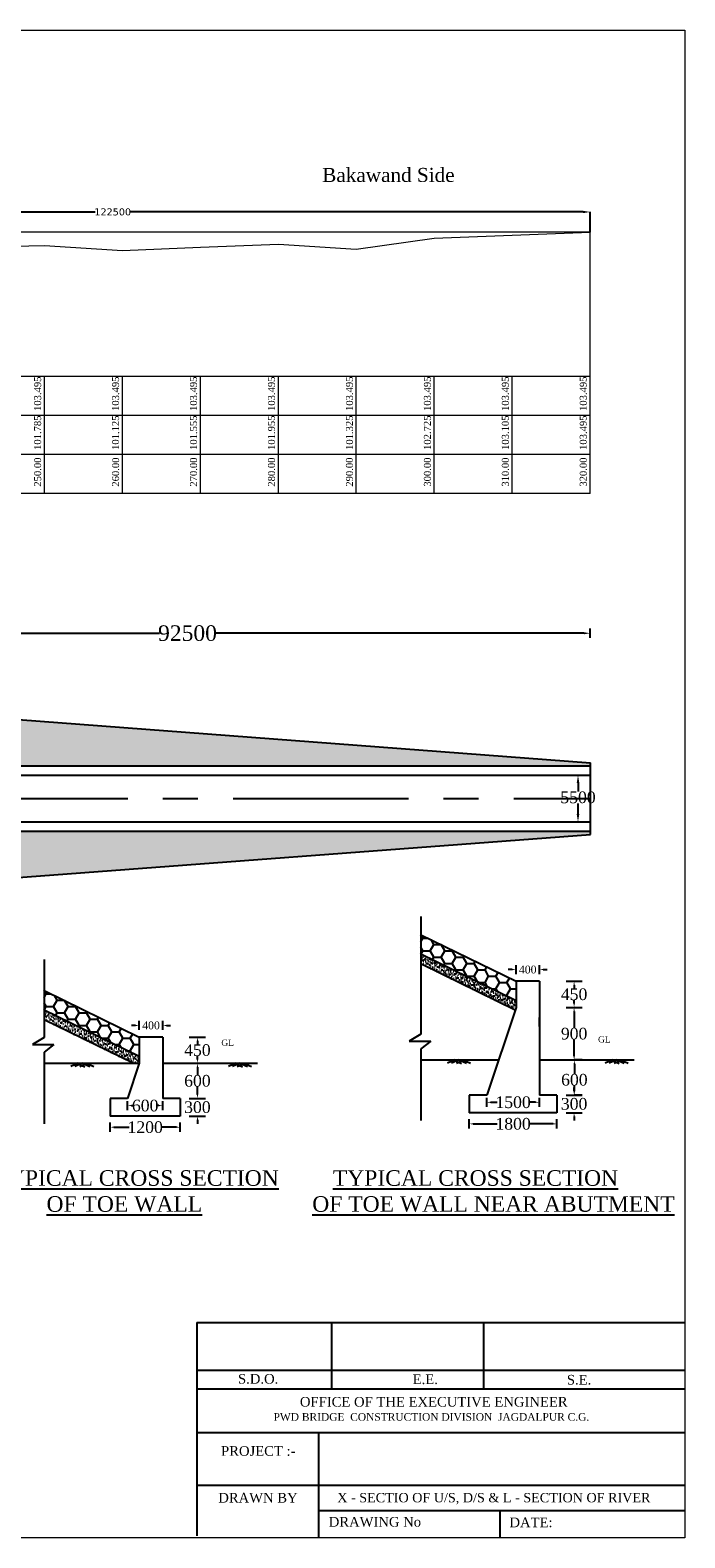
# Model space of a CAD drawing. Header units: millimetres. Extents: x -20950785 to 389010297, y -11535949 to 14056629.
# Tile 618 of 654: x 11938692 to 12022678, y 843732 to 1037168. Entities that reach past the tile are written whole.
import ezdxf

# ---------------------------------------------------------------- set-up
doc = ezdxf.new("R2010")
doc.units = ezdxf.units.MM
doc.header["$LTSCALE"] = 60
doc.header["$MEASUREMENT"] = 0
doc.linetypes.add('CENTERX2', pattern=[4, 2.5, -0.5, 0.5, -0.5])
doc.styles.add('style1', font='txt.shx', dxfattribs={"height": 1})
doc.dimstyles.get("Standard").update_dxf_attribs({"dimtxt": 400, "dimasz": 215, "dimexe": 0.18, "dimexo": 0.0625, "dimgap": 0.09, "dimtad": 0, "dimtih": 1, "dimtoh": 1, "dimdec": 0, "dimzin": 4, "dimdsep": 46, "dimtxsty": 'Standard', "dimblk": 'OPEN90', "dimcen": 0, "dimadec": 0, "dimazin": 1, "dimtfac": 1, "dimtdec": 0, "dimtix": 1, "dimtofl": 0, "dimtmove": 0, "dimatfit": 3, "dimldrblk": 'OPEN30', "dimfxl": 1, "dimtolj": 1, "dimtzin": 0, "dimarcsym": 0})

# ---------------------------------------------------------------- blocks, each defined once
blk = doc.blocks.new('*D4285')
at = {"color": 0, "linetype": 'Continuous', "lineweight": -2, "transparency": 16777216}
for p, q in [((11907221, 959739), (11907221, 959794)), ((11908021, 959794), (11955297, 959794)), ((12009733, 959794), (11962458, 959794)), ((12010533, 959794), (12010533, 959794))]:
    blk.add_line(p, q, dxfattribs=at)
at = {"color": 0, "linetype": 'Continuous', "lineweight": 9, "transparency": 16777216}
for points in [[(11908021, 959927), (11908021, 959660), (11907221, 959794)], [(12009733, 959927), (12009733, 959660), (12010533, 959794)]]:
    blk.add_solid(points, dxfattribs=at)
at = {"layer": 'Defpoints', "color": 0, "linetype": 'Continuous', "lineweight": 9, "transparency": 16777216}
for p in [(11907221, 959794), (11907221, 959739), (12010533, 959794)]:
    blk.add_point(p, dxfattribs=at)
at = {"color": 0, "linetype": 'Continuous', "transparency": 16777216, "insert": (11958877, 959794), "char_height": 500, "attachment_point": 5}
blk.add_mtext('\\A1;{\\fTimes New Roman|b0|i0|c0|p18;\\H4x;92500}', dxfattribs=at)
blk = doc.blocks.new('*D4292')
at = {"color": 0, "linetype": 'Continuous', "lineweight": -2, "transparency": 16777216}
for p, q in [((11952197, 909474), (11951697, 909474)), ((11952697, 909475), (11952697, 909475)), ((11955697, 909475), (11955697, 909475)), ((11956197, 909474), (11956697, 909474))]:
    blk.add_line(p, q, dxfattribs=at)
at = {"color": 0, "linetype": 'Continuous', "lineweight": 9, "transparency": 16777216}
for points in [[(11952197, 909558), (11952197, 909391), (11952697, 909474)], [(11956197, 909558), (11956197, 909391), (11955697, 909474)]]:
    blk.add_solid(points, dxfattribs=at)
at = {"layer": 'Defpoints', "color": 0, "linetype": 'Continuous', "lineweight": 9, "transparency": 16777216}
for p in [(11952697, 909474), (11955697, 909474), (11955697, 909474)]:
    blk.add_point(p, dxfattribs=at)
at = {"color": 0, "linetype": 'Continuous', "transparency": 16777216, "insert": (11954197, 909474), "char_height": 300, "attachment_point": 5}
blk.add_mtext('\\A1;{\\fTimes New Roman|b0|i0|c0|p18;\\H3.33333x;400}', dxfattribs=at)
blk = doc.blocks.new('*D4293')
at = {"color": 0, "linetype": 'Continuous', "lineweight": -2, "transparency": 16777216}
for p, q in [((11948947, 896416), (11948947, 896417)), ((11949447, 896416), (11951401, 896416)), ((11957447, 896416), (11955493, 896416)), ((11957947, 896416), (11957947, 896417))]:
    blk.add_line(p, q, dxfattribs=at)
at = {"color": 0, "linetype": 'Continuous', "lineweight": 9, "transparency": 16777216}
for points in [[(11949447, 896500), (11949447, 896333), (11948947, 896416)], [(11957447, 896500), (11957447, 896333), (11957947, 896416)]]:
    blk.add_solid(points, dxfattribs=at)
at = {"layer": 'Defpoints', "color": 0, "linetype": 'Continuous', "lineweight": 9, "transparency": 16777216}
for p in [(11948947, 896416), (11957947, 896416), (11957947, 896416)]:
    blk.add_point(p, dxfattribs=at)
at = {"color": 0, "linetype": 'Continuous', "transparency": 16777216, "insert": (11953447, 896416), "char_height": 300, "attachment_point": 5}
blk.add_mtext('\\A1;{\\fTimes New Roman|b0|i0|c0|p18;\\H5x;1200}', dxfattribs=at)
blk = doc.blocks.new('*D4294')
at = {"color": 0, "linetype": 'Continuous', "lineweight": -2, "transparency": 16777216}
for p, q in [((11951197, 899186), (11951197, 899186)), ((11951697, 899186), (11951873, 899186)), ((11955197, 899186), (11955021, 899186)), ((11955697, 899186), (11955697, 899186))]:
    blk.add_line(p, q, dxfattribs=at)
at = {"color": 0, "linetype": 'Continuous', "lineweight": 9, "transparency": 16777216}
for points in [[(11951697, 899269), (11951697, 899103), (11951197, 899186)], [(11955197, 899269), (11955197, 899103), (11955697, 899186)]]:
    blk.add_solid(points, dxfattribs=at)
at = {"layer": 'Defpoints', "color": 0, "linetype": 'Continuous', "lineweight": 9, "transparency": 16777216}
for p in [(11951197, 899186), (11955697, 899186), (11955697, 899186)]:
    blk.add_point(p, dxfattribs=at)
at = {"color": 0, "linetype": 'Continuous', "transparency": 16777216, "insert": (11953447, 899186), "char_height": 300, "attachment_point": 5}
blk.add_mtext('\\A1;{\\fTimes New Roman|b0|i0|c0|p18;\\H5x;600}', dxfattribs=at)
blk = doc.blocks.new('*D4295')
at = {"color": 0, "linetype": 'Continuous', "lineweight": -2, "transparency": 16777216}
for p, q in [((11960149, 907979), (11960149, 907979)), ((11960149, 907479), (11960149, 907061)), ((11960149, 905117), (11960149, 905535)), ((11960149, 904617), (11960149, 904617))]:
    blk.add_line(p, q, dxfattribs=at)
at = {"color": 0, "linetype": 'Continuous', "lineweight": 9, "transparency": 16777216}
for points in [[(11960066, 907479), (11960233, 907479), (11960149, 907979)], [(11960066, 905117), (11960233, 905117), (11960149, 904617)]]:
    blk.add_solid(points, dxfattribs=at)
at = {"layer": 'Defpoints', "color": 0, "linetype": 'Continuous', "lineweight": 9, "transparency": 16777216}
for p in [(11960149, 907979), (11960149, 907979), (11960149, 904617)]:
    blk.add_point(p, dxfattribs=at)
at = {"color": 0, "linetype": 'Continuous', "transparency": 16777216, "insert": (11960149, 906298), "char_height": 300, "attachment_point": 5}
blk.add_mtext('\\A1;{\\fTimes New Roman|b0|i0|c0|p18;\\H5x;450}', dxfattribs=at)
blk = doc.blocks.new('*D4296')
at = {"color": 0, "linetype": 'Continuous', "lineweight": -2, "transparency": 16777216}
for p, q in [((11960149, 904617), (11960149, 904617)), ((11960149, 904117), (11960149, 903124)), ((11960149, 900604), (11960149, 901597)), ((11960149, 900104), (11960149, 900104))]:
    blk.add_line(p, q, dxfattribs=at)
at = {"color": 0, "linetype": 'Continuous', "lineweight": 9, "transparency": 16777216}
for points in [[(11960066, 904117), (11960232, 904117), (11960149, 904617)], [(11960066, 900604), (11960232, 900604), (11960149, 900104)]]:
    blk.add_solid(points, dxfattribs=at)
at = {"layer": 'Defpoints', "color": 0, "linetype": 'Continuous', "lineweight": 9, "transparency": 16777216}
for p in [(11960149, 904617), (11960149, 904617), (11960149, 900104)]:
    blk.add_point(p, dxfattribs=at)
at = {"color": 0, "linetype": 'Continuous', "transparency": 16777216, "insert": (11960149, 902360), "char_height": 300, "attachment_point": 5}
blk.add_mtext('\\A1;{\\fTimes New Roman|b0|i0|c0|p18;\\H5x;600}', dxfattribs=at)
blk = doc.blocks.new('*D4297')
at = {"color": 0, "linetype": 'Continuous', "lineweight": -2, "transparency": 16777216}
for p, q in [((11960149, 900604), (11960149, 901104)), ((11960149, 900104), (11960149, 900104)), ((11960149, 897854), (11960149, 897854)), ((11960149, 897354), (11960149, 896854))]:
    blk.add_line(p, q, dxfattribs=at)
at = {"color": 0, "linetype": 'Continuous', "lineweight": 9, "transparency": 16777216}
for points in [[(11960066, 900604), (11960233, 900604), (11960149, 900104)], [(11960066, 897354), (11960233, 897354), (11960149, 897854)]]:
    blk.add_solid(points, dxfattribs=at)
at = {"layer": 'Defpoints', "color": 0, "linetype": 'Continuous', "lineweight": 9, "transparency": 16777216}
for p in [(11960149, 900104), (11960149, 900104), (11960149, 897854)]:
    blk.add_point(p, dxfattribs=at)
at = {"color": 0, "linetype": 'Continuous', "transparency": 16777216, "insert": (11960149, 898979), "char_height": 300, "attachment_point": 5}
blk.add_mtext('\\A1;{\\fTimes New Roman|b0|i0|c0|p18;\\H5x;300}', dxfattribs=at)
blk = doc.blocks.new('*D4298')
at = {"color": 0, "linetype": 'Continuous', "lineweight": -2, "transparency": 16777216}
for p, q in [((12000520, 916639), (12000020, 916639)), ((12001020, 916640), (12001020, 916640)), ((12004020, 916640), (12004020, 916640)), ((12004520, 916639), (12005020, 916639))]:
    blk.add_line(p, q, dxfattribs=at)
at = {"color": 0, "linetype": 'Continuous', "lineweight": 9, "transparency": 16777216}
for points in [[(12000520, 916723), (12000520, 916556), (12001020, 916639)], [(12004520, 916723), (12004520, 916556), (12004020, 916639)]]:
    blk.add_solid(points, dxfattribs=at)
at = {"layer": 'Defpoints', "color": 0, "linetype": 'Continuous', "lineweight": 9, "transparency": 16777216}
for p in [(12001020, 916639), (12004020, 916639), (12004020, 916639)]:
    blk.add_point(p, dxfattribs=at)
at = {"color": 0, "linetype": 'Continuous', "transparency": 16777216, "insert": (12002520, 916639), "char_height": 300, "attachment_point": 5}
blk.add_mtext('\\A1;{\\fTimes New Roman|b0|i0|c0|p18;\\H3.33333x;400}', dxfattribs=at)
blk = doc.blocks.new('*D4299')
at = {"color": 0, "linetype": 'Continuous', "lineweight": -2, "transparency": 16777216}
for p, q in [((11995020, 896844), (11995020, 896844)), ((11995520, 896844), (11998600, 896844)), ((12005770, 896844), (12002691, 896844)), ((12006270, 896844), (12006270, 896844))]:
    blk.add_line(p, q, dxfattribs=at)
at = {"color": 0, "linetype": 'Continuous', "lineweight": 9, "transparency": 16777216}
for points in [[(11995520, 896927), (11995520, 896760), (11995020, 896844)], [(12005770, 896927), (12005770, 896760), (12006270, 896844)]]:
    blk.add_solid(points, dxfattribs=at)
at = {"layer": 'Defpoints', "color": 0, "linetype": 'Continuous', "lineweight": 9, "transparency": 16777216}
for p in [(11995020, 896844), (12006270, 896844), (12006270, 896844)]:
    blk.add_point(p, dxfattribs=at)
at = {"color": 0, "linetype": 'Continuous', "transparency": 16777216, "insert": (12000645, 896844), "char_height": 300, "attachment_point": 5}
blk.add_mtext('\\A1;{\\fTimes New Roman|b0|i0|c0|p18;\\H5x;1800}', dxfattribs=at)
blk = doc.blocks.new('*D4300')
at = {"color": 0, "linetype": 'Continuous', "lineweight": -2, "transparency": 16777216}
for p, q in [((11997270, 899613), (11997270, 899613)), ((11997770, 899613), (11998600, 899613)), ((12003520, 899613), (12002691, 899613)), ((12004020, 899613), (12004020, 899613))]:
    blk.add_line(p, q, dxfattribs=at)
at = {"color": 0, "linetype": 'Continuous', "lineweight": 9, "transparency": 16777216}
for points in [[(11997770, 899696), (11997770, 899530), (11997270, 899613)], [(12003520, 899696), (12003520, 899530), (12004020, 899613)]]:
    blk.add_solid(points, dxfattribs=at)
at = {"layer": 'Defpoints', "color": 0, "linetype": 'Continuous', "lineweight": 9, "transparency": 16777216}
for p in [(11997270, 899613), (12004020, 899613), (12004020, 899613)]:
    blk.add_point(p, dxfattribs=at)
at = {"color": 0, "linetype": 'Continuous', "transparency": 16777216, "insert": (12000645, 899613), "char_height": 300, "attachment_point": 5}
blk.add_mtext('\\A1;{\\fTimes New Roman|b0|i0|c0|p18;\\H5x;1500}', dxfattribs=at)
blk = doc.blocks.new('*D4301')
at = {"color": 0, "linetype": 'Continuous', "lineweight": -2, "transparency": 16777216}
for p, q in [((12008473, 915144), (12008473, 915144)), ((12008473, 914644), (12008473, 914226)), ((12008473, 912282), (12008473, 912700)), ((12008473, 911782), (12008473, 911782))]:
    blk.add_line(p, q, dxfattribs=at)
at = {"color": 0, "linetype": 'Continuous', "lineweight": 9, "transparency": 16777216}
for points in [[(12008389, 914644), (12008556, 914644), (12008473, 915144)], [(12008389, 912282), (12008556, 912282), (12008473, 911782)]]:
    blk.add_solid(points, dxfattribs=at)
at = {"layer": 'Defpoints', "color": 0, "linetype": 'Continuous', "lineweight": 9, "transparency": 16777216}
for p in [(12008473, 915144), (12008473, 915144), (12008473, 911782)]:
    blk.add_point(p, dxfattribs=at)
at = {"color": 0, "linetype": 'Continuous', "transparency": 16777216, "insert": (12008473, 913463), "char_height": 300, "attachment_point": 5}
blk.add_mtext('\\A1;{\\fTimes New Roman|b0|i0|c0|p18;\\H5x;450}', dxfattribs=at)
blk = doc.blocks.new('*D4302')
at = {"color": 0, "linetype": 'Continuous', "lineweight": -2, "transparency": 16777216}
for p, q in [((12008472, 911782), (12008472, 911782)), ((12008472, 911282), (12008472, 909178)), ((12008472, 905544), (12008472, 907647)), ((12008472, 905044), (12008472, 905044))]:
    blk.add_line(p, q, dxfattribs=at)
at = {"color": 0, "linetype": 'Continuous', "lineweight": 9, "transparency": 16777216}
for points in [[(12008389, 911282), (12008556, 911282), (12008472, 911782)], [(12008389, 905544), (12008556, 905544), (12008472, 905044)]]:
    blk.add_solid(points, dxfattribs=at)
at = {"layer": 'Defpoints', "color": 0, "linetype": 'Continuous', "lineweight": 9, "transparency": 16777216}
for p in [(12008472, 911782), (12008473, 911782), (12008472, 905044)]:
    blk.add_point(p, dxfattribs=at)
at = {"color": 0, "linetype": 'Continuous', "transparency": 16777216, "insert": (12008472, 908413), "char_height": 300, "attachment_point": 5}
blk.add_mtext('\\A1;{\\fTimes New Roman|b0|i0|c0|p18;\\H5x;900}', dxfattribs=at)
blk = doc.blocks.new('*D4303')
at = {"color": 0, "linetype": 'Continuous', "lineweight": -2, "transparency": 16777216}
for p, q in [((12008473, 901032), (12008473, 901532)), ((12008473, 900532), (12008473, 900532)), ((12008473, 898282), (12008473, 898282)), ((12008473, 897782), (12008473, 897282))]:
    blk.add_line(p, q, dxfattribs=at)
at = {"color": 0, "linetype": 'Continuous', "lineweight": 9, "transparency": 16777216}
for points in [[(12008389, 901032), (12008556, 901032), (12008473, 900532)], [(12008389, 897782), (12008556, 897782), (12008473, 898282)]]:
    blk.add_solid(points, dxfattribs=at)
at = {"layer": 'Defpoints', "color": 0, "linetype": 'Continuous', "lineweight": 9, "transparency": 16777216}
for p in [(12008473, 900532), (12008473, 900532), (12008473, 898282)]:
    blk.add_point(p, dxfattribs=at)
at = {"color": 0, "linetype": 'Continuous', "transparency": 16777216, "insert": (12008473, 899407), "char_height": 300, "attachment_point": 5}
blk.add_mtext('\\A1;{\\fTimes New Roman|b0|i0|c0|p18;\\H5x;300}', dxfattribs=at)
blk = doc.blocks.new('*D4314')
at = {"color": 0, "lineweight": -2, "transparency": 16777216}
for p, q in [((11888033, 1012883), (11888033, 1013843)), ((11888968, 1013843), (11947047, 1013843)), ((12009598, 1013843), (11951519, 1013843)), ((12010533, 1011258), (12010533, 1013843))]:
    blk.add_line(p, q, dxfattribs=at)
at = {"color": 0, "lineweight": 9, "transparency": 16777216}
for points in [[(11888968, 1013999), (11888968, 1013687), (11888033, 1013843)], [(12009598, 1013999), (12009598, 1013687), (12010533, 1013843)]]:
    blk.add_solid(points, dxfattribs=at)
at = {"layer": 'Defpoints', "color": 0, "lineweight": 9, "transparency": 16777216}
for p in [(12010533, 1013843), (11888033, 1012883), (12010533, 1011258)]:
    blk.add_point(p, dxfattribs=at)
at = {"color": 0, "lineweight": 5, "transparency": 16777216, "insert": (11949283, 1013843), "char_height": 500, "attachment_point": 5}
blk.add_mtext('\\A1;{\\fVerdana|b0|i0|c0|p34;\\H1.8x;122500}', dxfattribs=at)
blk = doc.blocks.new('*D4304')
at = {"color": 0, "linetype": 'Continuous', "lineweight": -2, "transparency": 16777216}
for p, q in [((12008974, 941581), (12008974, 941581)), ((12008974, 940581), (12008974, 939492)), ((12008974, 936581), (12008974, 937966)), ((12008974, 935581), (12008974, 935581))]:
    blk.add_line(p, q, dxfattribs=at)
at = {"color": 0, "linetype": 'Continuous', "lineweight": 9, "transparency": 16777216}
for points in [[(12008807, 940581), (12009140, 940581), (12008974, 941581)], [(12008807, 936581), (12009140, 936581), (12008974, 935581)]]:
    blk.add_solid(points, dxfattribs=at)
at = {"layer": 'Defpoints', "color": 0, "linetype": 'Continuous', "lineweight": 9, "transparency": 16777216}
for p in [(12008974, 941581), (12008974, 935581), (12008974, 935581)]:
    blk.add_point(p, dxfattribs=at)
at = {"color": 0, "linetype": 'Continuous', "transparency": 16777216, "insert": (12008974, 938729), "char_height": 500, "attachment_point": 5}
blk.add_mtext('\\A1;{\\fTimes New Roman|b0|i0|c0|p18;\\H3x;5500}', dxfattribs=at)
blk = doc.blocks.new('*D4305')
at = {"color": 0, "linetype": 'Continuous', "lineweight": -2, "transparency": 16777216}
for p, q in [((12009485, 905044), (12008506, 905044)), ((12008506, 904544), (12008506, 903259)), ((12008506, 901032), (12008506, 901733)), ((12009511, 900532), (12008506, 900532))]:
    blk.add_line(p, q, dxfattribs=at)
at = {"color": 0, "linetype": 'Continuous', "lineweight": 9, "transparency": 16777216}
for points in [[(12008422, 904544), (12008589, 904544), (12008506, 905044)], [(12008422, 901032), (12008589, 901032), (12008506, 900532)]]:
    blk.add_solid(points, dxfattribs=at)
at = {"layer": 'Defpoints', "color": 0, "linetype": 'Continuous', "lineweight": 9, "transparency": 16777216}
for p in [(12008506, 905044), (12009485, 905044), (12009511, 900532)]:
    blk.add_point(p, dxfattribs=at)
at = {"color": 0, "linetype": 'Continuous', "transparency": 16777216, "insert": (12008506, 902496), "char_height": 300, "attachment_point": 5}
blk.add_mtext('\\A1;{\\fTimes New Roman|b0|i0|c0|p18;\\H5x;600}', dxfattribs=at)

msp = doc.modelspace()

# ---------------------------------------------------------------- hatches: boundary and pattern name
at = {"linetype": 'ByBlock', "lineweight": -2, "ltscale": 2}
h = msp.add_hatch(dxfattribs=at)
h.set_pattern_fill('AR-CONC', color=256, scale=200)
h.set_pattern_definition([(50, (3380942, 1637526.2), (1434.52037, -125.50427), [150, -1650]), (355, (3380942, 1637526.2), (-277.50267, 1504.38427), [120, -1320]), (100.451444, (3381061.6, 1637515.7), (1157.0177, 1378.87998), [127.48038, -1402.28422]), (46.1842, (3380942, 1637926.2), (2134.48266, -331.03856), [225, -2475]), (96.635635, (3381119.9, 1637898.6), (1869.3239, 1948.2372), [191.2207, -2103.4275]), (351.184164, (3380942, 1637926.2), (1869.3239, 1948.2372), [180, -1980]), (21, (3381142, 1637826.2), (1193.8141, -805.23778), [150, -1650]), (326, (3381142, 1637826.2), (486.63066, 1450.3001), [120, -1320]), (71.451445, (3381241.5, 1637759.1), (1680.44475, 645.0623), [127.48038, -1402.28422]), (37.5, (3380942, 1637526.2), (24.31971, 665.787708), [0, -1304, 0, -1340, 0, -1325]), (7.5, (3380942, 1637526.2), (526.139075, 788.823424), [0, -764, 0, -1274, 0, -505]), (327.5, (3380496, 1637526.2), (1067.644872, -45.109743), [0, -500, 0, -1560, 0, -2070]), (317.5, (3380296, 1637526.2), (1166.37234, 200.20996), [0, -650, 0, -1036, 0, -1470])])
h.paths.add_polyline_path([(11827927.7, 953022.84), (11736052.83, 943331.22), (11736052.83, 942929), (11797629.18, 942929), (11827629.18, 943979), (11827927.7, 943979)])
h.paths.add_polyline_path([(11827927.7, 933479), (11827629.18, 933479), (11797629.18, 934529), (11736052.83, 934529), (11736052.83, 934126.78), (11827927.7, 924435.16)])
h.paths.add_polyline_path([(12010533.04, 933979.47), (12010533.04, 934380.6), (11923389.86, 934380.6), (11923389.86, 927412.61)])
h.paths.add_polyline_path([(11923389.86, 949748.6), (11923389.86, 942780.6), (12010533.04, 942780.6), (12010533.04, 943181.74)])
at = {"linetype": 'Continuous'}
h = msp.add_hatch(dxfattribs=at)
h.set_pattern_fill('HONEY', color=256, scale=7500)
h.set_pattern_definition([(0, (-4313584.5, 3284111.3), (1406.25, 811.898816), [937.5, -1875]), (120, (-4313584.5, 3284111.3), (-1406.25, 811.898816), [937.5, -1875]), (60, (-4313584.5, 3284111.3), (3e-13, 1623.797632), [-1875, 937.5])])
h.paths.add_polyline_path([(11988821.94, 921115.38), (11988821.94, 918613.6), (12001020.31, 912640.32), (12001020.31, 915144.34)])
h = msp.add_hatch(dxfattribs=at)
h.set_pattern_fill('AR-SAND', color=256, scale=225)
h.set_pattern_definition([(37.5, (-4313584.53, 3284111.33), (-14.1735056, 433.535348), [0, -342, 0, -382.5, 0, -365.625]), (7.5, (-4313584.53, 3284111.33), (398.199759, 634.982865), [0, -184.5, 0, -308.25, 0, -118.125]), (327.5, (-4313861.3, 3284111.33), (700.681919, 1.273287), [0, -112.5, 0, -405, 0, -528.75]), (317.5, (-4313861.3, 3284111.3), (676.378486, 197.477002), [0, -56.25, 0, -265.5, 0, -303.75])])
h.paths.add_polyline_path([(11988821.94, 918613.6), (11988821.94, 917360.96), (12000215.93, 911781.57), (12001020.31, 911781.57), (12001020.31, 912640.32)])
h = msp.add_hatch(dxfattribs=at)
h.set_pattern_fill('HONEY', color=256, scale=7500)
h.set_pattern_definition([(0, (-4361907.8, 3276946.3), (1406.25, 811.898816), [937.5, -1875]), (120, (-4361907.8, 3276946.3), (-1406.25, 811.898816), [937.5, -1875]), (60, (-4361907.8, 3276946.3), (3e-13, 1623.797632), [-1875, 937.5])])
h.paths.add_polyline_path([(11940498.7, 913950.36), (11940498.7, 911448.59), (11952697.07, 905475.3), (11952697.07, 907979.32)])
h = msp.add_hatch(dxfattribs=at)
h.set_pattern_fill('AR-SAND', color=256, scale=225)
h.set_pattern_definition([(37.5, (-4361907.78, 3276946.3), (-14.1735056, 433.535348), [0, -342, 0, -382.5, 0, -365.625]), (7.5, (-4361907.8, 3276946.3), (398.199759, 634.982865), [0, -184.5, 0, -308.25, 0, -118.125]), (327.5, (-4362184.53, 3276946.3), (700.681919, 1.273287), [0, -112.5, 0, -405, 0, -528.75]), (317.5, (-4362184.5, 3276946.3), (676.378486, 197.477002), [0, -56.25, 0, -265.5, 0, -303.75])])
h.paths.add_polyline_path([(11940498.7, 911448.59), (11940498.7, 910195.95), (11951892.69, 904616.55), (11952697.07, 904616.55), (11952697.07, 905475.3)])

# ---------------------------------------------------------------- linework, layer by layer
at = {"lineweight": 5}
for p, q in [((11724196, 1037167.5), (12022677.77, 1037167.5)), ((12022677.77, 1037167.5), (12022677.77, 843731.86)), ((12010533.04, 1011258.01), (11927800.09, 1011258.01)), ((11980533.04, 1009088.01), (11990533.04, 1010488.01)), ((11990533.04, 1010488.01), (12000533.04, 1010868.01)), ((12000533.04, 1010868.01), (12010533.04, 1011258.01)), ((12010533.04, 977763.01), (12010533.04, 1011258.01)), ((12010533.04, 982763.01), (12010533.04, 1011258.01)), ((11930533.04, 1009293.01), (11940533.04, 1009548.01)), ((11940533.04, 1009548.01), (11950533.04, 1008888.01)), ((11950533.04, 1008888.01), (11960533.04, 1009318.01)), ((11960533.04, 1009318.01), (11970533.04, 1009718.01)), ((11970533.04, 1009718.01), (11980533.04, 1009088.01)), ((11856721.31, 992763.01), (12010533.04, 992763.01)), ((11940533.04, 977735.01), (11940533.04, 992763.01)), ((11950533.04, 977735.01), (11950533.04, 992763.01)), ((11960533.04, 977735.01), (11960533.04, 992763.01)), ((11970533.04, 977735.01), (11970533.04, 992763.01)), ((11980533.04, 977735.01), (11980533.04, 992763.01)), ((11990533.04, 977735.01), (11990533.04, 992763.01)), ((12000533.04, 977735.01), (12000533.04, 992763.01)), ((12010533.04, 977735.01), (12010533.04, 992763.01)), ((11856721.31, 987763.01), (12010533.04, 987763.01)), ((11856721.31, 982763.01), (12010533.04, 982763.01)), ((11856721.31, 977763.01), (12010533.04, 977763.01)), ((12022677.77, 843731.86), (11724196, 843731.86))]:
    msp.add_line(p, q, dxfattribs=at)
at = {"linetype": 'Continuous'}
for p, q in [((12010533.04, 959193.89), (12010533.04, 960394.42)), ((11910221.31, 942780.6), (12010533.04, 942780.6)), ((11910221.31, 934380.6), (12010533.04, 934380.6)), ((11988821.94, 923441.95), (11988821.94, 908348.06)), ((11940498.7, 917933.24), (11940498.7, 907920.81)), ((12001020.31, 916054.4), (12001020.31, 917224.57)), ((12004020.31, 916054.4), (12004020.31, 917224.57)), ((12001020.31, 915144.34), (12001020.31, 911781.57)), ((12004020.31, 915144.34), (12001020.31, 915144.34)), ((12004020.31, 915144.34), (12004020.31, 900531.57)), ((12007433.65, 915144.34), (12009510.72, 915144.34)), ((12001020.31, 911781.57), (11997270.31, 900531.57)), ((12007433.65, 911781.57), (12009510.72, 911781.57)), ((11952697.07, 908889.38), (11952697.07, 910059.56)), ((11955697.07, 908889.38), (11955697.07, 910059.56)), ((12004020.31, 909316.63), (12004020.31, 910486.81)), ((11940498.7, 907920.81), (11938986.71, 907033.62)), ((11952697.07, 907979.32), (11952697.07, 904616.55)), ((11955697.07, 907979.32), (11952697.07, 907979.32)), ((11955697.07, 907979.32), (11955697.07, 900104.32)), ((11959110.41, 907979.32), (11961187.48, 907979.32)), ((11988821.94, 908348.06), (11987309.95, 907460.88)), ((11987309.95, 907460.88), (11990072.66, 907460.88)), ((11990072.66, 907460.88), (11988821.94, 906455.41)), ((11938986.71, 907033.62), (11941749.41, 907033.62)), ((11941749.41, 907033.62), (11940498.7, 906028.16)), ((11940498.7, 906028.16), (11940498.7, 896858.22)), ((11988821.94, 906455.41), (11988821.94, 897285.47)), ((11940498.7, 904616.55), (11952697.07, 904616.55)), ((11952697.07, 904616.55), (11951197.07, 900104.32)), ((11955697.07, 904616.55), (11967869.42, 904616.55)), ((11988821.94, 905043.8), (11998774.39, 905043.8)), ((12004020.31, 905043.8), (12016192.66, 905043.8)), ((11951197.07, 900104.32), (11948947.07, 900104.32)), ((11948947.07, 900104.32), (11948947.07, 897854.32)), ((11951197.07, 898600.78), (11951197.07, 899770.96)), ((11957947.07, 900104.32), (11955697.07, 900104.32)), ((11955697.07, 898600.78), (11955697.07, 899770.96)), ((11957947.07, 900104.32), (11957947.07, 897854.32)), ((11959110.41, 900104.32), (11961187.48, 900104.32)), ((11997270.31, 900531.57), (11995020.31, 900531.57)), ((11995020.31, 900531.57), (11995020.31, 898281.57)), ((11997270.31, 899028.04), (11997270.31, 900198.21)), ((12006270.31, 900531.57), (12004020.31, 900531.57)), ((12004020.31, 899028.04), (12004020.31, 900198.21)), ((12006270.31, 900531.57), (12006270.31, 898281.57)), ((12007433.65, 900531.57), (12009510.72, 900531.57)), ((11957947.07, 897854.32), (11948947.07, 897854.32)), ((11959110.41, 897854.32), (11961187.48, 897854.32)), ((12006270.31, 898281.57), (11995020.31, 898281.57)), ((12007433.65, 898281.57), (12009510.72, 898281.57)), ((11948947.07, 895831.28), (11948947.07, 897001.45)), ((11957947.07, 895831.28), (11957947.07, 897001.45)), ((11995020.31, 896258.53), (11995020.31, 897428.7)), ((12006270.31, 896258.53), (12006270.31, 897428.7))]:
    msp.add_line(p, q, dxfattribs=at)
at = {"linetype": 'ByBlock', "lineweight": -2, "ltscale": 2}
for p, q in [((11870563.09, 953729.47), (12010563.09, 943179.47)), ((12010533.04, 943181.74), (12010533.04, 933979.47)), ((11870563.09, 923431.74), (12010563.09, 933981.74))]:
    msp.add_line(p, q, dxfattribs=at)
at = {"linetype": 'Continuous', "ltscale": 500}
for p, q in [((11910221.31, 941580.6), (12010533.04, 941580.6)), ((11910228.89, 935580.6), (12010533.04, 935580.6))]:
    msp.add_line(p, q, dxfattribs=at)
at = {"linetype": 'CENTERX2', "ltscale": 150}
msp.add_line((11856721.31, 938580.6), (12010533.04, 938580.6), dxfattribs=at)
for p, q in [((11944866.35, 904634.28), (11943904.14, 904209.44)), ((11945387.79, 904616.55), (11944425.57, 904191.71)), ((11944761.28, 904595.25), (11945723.5, 904170.41)), ((11946014.29, 904595.25), (11945052.07, 904170.41)), ((11945387.79, 904616.55), (11946350, 904191.71)), ((11945909.22, 904634.28), (11946871.44, 904209.44)), ((11965081.09, 904634.28), (11964118.88, 904209.44)), ((11965602.53, 904616.55), (11964640.31, 904191.71)), ((11964976.02, 904595.25), (11965938.24, 904170.41)), ((11966229.03, 904595.25), (11965266.81, 904170.41)), ((11965602.53, 904616.55), (11966564.74, 904191.71)), ((11966123.96, 904634.28), (11967086.18, 904209.44)), ((11993189.6, 905061.53), (11992227.38, 904636.69)), ((11993711.03, 905043.8), (11992748.81, 904618.96)), ((11993084.52, 905022.5), (11994046.74, 904597.66)), ((11994337.53, 905022.5), (11993375.32, 904597.66)), ((11993711.03, 905043.8), (11994673.25, 904618.96)), ((11994232.46, 905061.53), (11995194.68, 904636.69)), ((12013404.34, 905061.53), (12012442.12, 904636.69)), ((12013925.77, 905043.8), (12012963.55, 904618.96)), ((12013299.26, 905022.5), (12014261.48, 904597.66)), ((12014552.27, 905022.5), (12013590.06, 904597.66)), ((12013925.77, 905043.8), (12014887.99, 904618.96)), ((12014447.2, 905061.53), (12015409.42, 904636.69)), ((11960060.11, 871339.99, -27000), (12022677.77, 871339.99, -27000)), ((11960060.11, 871339.99, -27000), (11960060.11, 844001.86, -27000)), ((11977365.07, 871339.99, -27000), (11977365.07, 862865.99, -27000)), ((11996845.12, 871339.99, -27000), (11996845.12, 862865.99, -27000)), ((11960184.56, 865242.63, -27000), (12022677.77, 865242.63, -27000)), ((11960060.11, 862865.99, -27000), (12022677.77, 862865.99, -27000)), ((11960060.11, 857246.8, -27000), (11975678.1, 857246.8, -27000)), ((11975678.1, 857246.8, -54000), (11975678.1, 844001.86, -54000)), ((11975678.1, 857246.8, -27000), (12022677.77, 857246.8, -27000)), ((11975678.1, 857246.8, -27000), (11975678.1, 843731.86, -27000)), ((11960060.11, 850481.74, -26240.8), (11975678.1, 850481.74, -20471.66)), ((11975678.1, 850481.74, -17174.19), (12022677.77, 850481.74, 187.05)), ((11975678.1, 847241.74, -27000), (12022677.77, 847241.74, -27000)), ((11998924.75, 847241.74, -27000), (11998924.75, 843731.86, -27000))]:
    msp.add_line(p, q)
at = {"linetype": 'Continuous'}
for points in [[(11988821.94, 921115.38), (12001020.31, 915144.34)], [(12001020.31, 912640.32), (11988821.94, 918613.6)], [(12000897.52, 911413.2), (11988821.94, 917360.96)], [(11940498.7, 913950.36), (11952697.07, 907979.32)], [(11952697.07, 905475.3), (11940498.7, 911448.59)], [(11951892.69, 904616.55), (11940498.7, 910195.95)]]:
    msp.add_lwpolyline(points, dxfattribs=at)

# ---------------------------------------------------------------- texts
at = {"lineweight": 5, "insert": (11976156.97, 1019493.25), "char_height": 1800, "attachment_point": 1, "style": 'style1'}
msp.add_mtext('{\\fTimes New Roman|b0|i0|c0|p18;Bakawand Side   }', dxfattribs=at)
at = {"lineweight": 5, "char_height": 900, "attachment_point": 1, "rotation": 90}
for s, insert in [('{\\fTimes New Roman|b0|i0|c0|p18;103.495}', (11939199.83, 988308.34)), ('{\\fTimes New Roman|b0|i0|c0|p18;103.495}', (11949199.83, 988308.34)), ('{\\fTimes New Roman|b0|i0|c0|p18;103.495}', (11959199.83, 988308.34)), ('{\\fTimes New Roman|b0|i0|c0|p18;103.495}', (11969199.83, 988308.34)), ('{\\fTimes New Roman|b0|i0|c0|p18;103.495}', (11979199.83, 988308.34)), ('{\\fTimes New Roman|b0|i0|c0|p18;103.495}', (11989199.83, 988308.34)), ('{\\fTimes New Roman|b0|i0|c0|p18;103.495}', (11999199.83, 988308.34)), ('{\\fTimes New Roman|b0|i0|c0|p18;103.495}', (12009199.83, 988308.34)), ('{\\fTimes New Roman|b0|i0|c0|p18;101.785}', (11939199.83, 983308.34)), ('{\\fTimes New Roman|b0|i0|c0|p18;101.125}', (11949199.83, 983308.34)), ('{\\fTimes New Roman|b0|i0|c0|p18;101.555}', (11959199.83, 983308.34)), ('{\\fTimes New Roman|b0|i0|c0|p18;101.955}', (11969199.83, 983308.34)), ('{\\fTimes New Roman|b0|i0|c0|p18;101.325}', (11979199.83, 983308.34)), ('{\\fTimes New Roman|b0|i0|c0|p18;102.725}', (11989199.83, 983308.34)), ('{\\fTimes New Roman|b0|i0|c0|p18;103.105}', (11999199.83, 983308.34)), ('{\\fTimes New Roman|b0|i0|c0|p18;103.495}', (12009199.83, 983308.34)), ('{\\fTimes New Roman|b0|i0|c0|p18;250.00}', (11939199.83, 978597.75)), ('{\\fTimes New Roman|b0|i0|c0|p18;260.00}', (11949199.83, 978597.75)), ('{\\fTimes New Roman|b0|i0|c0|p18;270.00}', (11959199.83, 978597.75)), ('{\\fTimes New Roman|b0|i0|c0|p18;280.00}', (11969199.83, 978597.75)), ('{\\fTimes New Roman|b0|i0|c0|p18;290.00}', (11979199.83, 978597.75)), ('{\\fTimes New Roman|b0|i0|c0|p18;300.00}', (11989199.83, 978597.75)), ('{\\fTimes New Roman|b0|i0|c0|p18;310.00}', (11999199.83, 978597.75)), ('{\\fTimes New Roman|b0|i0|c0|p18;320.00}', (12009199.83, 978597.75))]:
    msp.add_mtext(s, dxfattribs=dict(at, insert=insert))
at = {"attachment_point": 1, "style": 'style1'}
for s, insert, char_height in [('{\\fTimes New Roman|b0|i0|c0|p18;\\H0.30864x;GL\\H3.24x;                         }', (11963217.84, 907656.44), 2592), ('{\\fTimes New Roman|b0|i0|c0|p18;\\H0.30864x;GL\\H3.24x;                         }', (12011541.08, 908083.69), 2592), ('{\\fTimes New Roman|b0|i0|c0|p18;\\H0.96451x;\\LTYPICAL CROSS SECTION\\l \\P         \\LOF TOE WALL\\l    \\H1.0368x;                   }', (11933992.54, 890899.83), 2073.6), ('{\\fTimes New Roman|b0|i0|c0|p18;\\H0.72338x;      \\H1.33333x;\\LTYPICAL CROSS SECTION\\l \\P \\LOF TOE WALL NEAR ABUTMENT\\H0.75x;\\l  \\H1.3824x;                    }', (11974126.88, 890899.83), 2073.6), ('{\\fTimes New Roman|b0|i0|c0|p18;S.D.O.                         }', (11965354.91, 864756.73), 1244.16), ('{\\fTimes New Roman|b0|i0|c0|p18;E.E.                         }', (11987761.38, 864702, -27000), 1244.16), ('{\\fTimes New Roman|b0|i0|c0|p18;S.E.                         }', (12007542.05, 864639.01, -27000), 1244.16), ('{\\fTimes New Roman|b0|i0|c0|p18;                      OFFICE OF THE EXECUTIVE ENGINEER \\P       \\H0.7813x;          PWD BRIDGE  CONSTRUCTION DIVISION  JAGDALPUR C.G. \\H1.28x;  }', (11962958.24, 861809.25, -48600), 1244.16), ('{\\fTimes New Roman|b0|i0|c0|p18;PROJECT :-                       }', (11963179.49, 855502.26, -54000), 1244.16), ('{\\fTimes New Roman|b0|i0|c0|p18;DRAWN BY                        }', (11962825.68, 849496.93), 1244.16), ('{\\fTimes New Roman|b0|i0|c0|p18;\\H0.7716x;X - SECTIO OF U/S, D/S & L - SECTION OF RIVER \\H1.296x;                     }', (11978086.49, 849489.31, -27000), 1555.2), ('{\\fTimes New Roman|b0|i0|c0|p18;DRAWING No                      }', (11976994.32, 846409.19, -27000), 1244.16), ('{\\fTimes New Roman|b0|i0|c0|p18;DATE:                       }', (12000175.79, 846335.62), 1244.16)]:
    msp.add_mtext(s, dxfattribs=dict(at, insert=insert, char_height=char_height))

# ---------------------------------------------------------------- dimensions: what is measured, and where the dimension line sits
at = {"lineweight": 5}
dim = msp.add_linear_dim(base=(12010533.04, 1013842.94), p1=(11888033.04, 1012883.07), p2=(12010533.04, 1011258.01), text='{\\fVerdana|b0|i0|c0|p34;\\H1.8x;<>}', dimstyle='Standard', override={"dimtxt": 500, "dimasz": 935, "dimfxl": 300}, dxfattribs=at)
dim.commit()
dim.dimension.update_dxf_attribs({"geometry": '*D4314', "text_midpoint": (11949283.04, 1013842.94)})
at = {"linetype": 'Continuous'}
for base, p1, p2, angle, text, override, picture, middle in [((11907221.11, 959793.77), (12010533.04, 959793.77), (11907221.11, 959738.6), 180, '{\\fTimes New Roman|b0|i0|c0|p18;\\H4x;92500}', {"dimtxt": 500, "dimasz": 800, "dimfxl": 300}, '*D4285', (11958877.07, 959793.77)), ((12008472.52, 915144.34), (12008472.52, 911781.57), (12008472.52, 915144.34), 90, '{\\fTimes New Roman|b0|i0|c0|p18;\\H5x;450}', {"dimtxt": 300, "dimasz": 500, "dimfxl": 300}, '*D4301', (12008472.52, 913462.95)), ((12008472.19, 911781.57), (12008472.19, 905043.8), (12008472.52, 911781.57), 90, '{\\fTimes New Roman|b0|i0|c0|p18;\\H5x;900}', {"dimtxt": 300, "dimasz": 500, "dimfxl": 300}, '*D4302', (12008472.19, 908412.69)), ((11960149.28, 907979.32), (11960149.28, 904616.55), (11960149.28, 907979.32), 90, '{\\fTimes New Roman|b0|i0|c0|p18;\\H5x;450}', {"dimtxt": 300, "dimasz": 500, "dimfxl": 300}, '*D4295', (11960149.28, 906297.94)), ((11960148.94, 904616.55), (11960148.94, 900104.32), (11960149.28, 904616.55), 90, '{\\fTimes New Roman|b0|i0|c0|p18;\\H5x;600}', {"dimtxt": 300, "dimasz": 500, "dimfxl": 300}, '*D4296', (11960148.94, 902360.44)), ((12008472.52, 900531.57), (12008472.52, 898281.57), (12008472.52, 900531.57), 90, '{\\fTimes New Roman|b0|i0|c0|p18;\\H5x;300}', {"dimtxt": 300, "dimasz": 500, "dimfxl": 300}, '*D4303', (12008472.52, 899406.57)), ((11960149.28, 900104.32), (11960149.28, 897854.32), (11960149.28, 900104.32), 90, '{\\fTimes New Roman|b0|i0|c0|p18;\\H5x;300}', {"dimtxt": 300, "dimasz": 500, "dimfxl": 300}, '*D4297', (11960149.28, 898979.32))]:
    dim = msp.add_linear_dim(base=base, p1=p1, p2=p2, angle=angle, text=text, dimstyle='Standard', override=override, dxfattribs=at)
    dim.commit()
    dim.dimension.update_dxf_attribs({"geometry": picture, "text_midpoint": middle})
for base, p1, p2, text, override, picture, middle in [((12008973.74, 935580.6), (12008973.74, 941580.6), (12008973.74, 935580.6), '{\\fTimes New Roman|b0|i0|c0|p18;\\H3x;5500}', {"dimtxt": 500, "dimasz": 1000, "dimfxl": 300}, '*D4304', (12008973.74, 938728.6)), ((12008505.78, 905043.8), (12009510.72, 900531.57), (12009484.9, 905043.8), '{\\fTimes New Roman|b0|i0|c0|p18;\\H5x;600}', {"dimtxt": 300, "dimasz": 500, "dimfxl": 300}, '*D4305', (12008505.78, 902496.08))]:
    dim = msp.add_linear_dim(base=base, p1=p1, p2=p2, angle=90, text=text, dimstyle='Standard', override=override, dxfattribs=at)
    dim.commit()
    dim.dimension.update_dxf_attribs({"geometry": picture, "text_midpoint": middle, "dimtype": 160})
for base, p1, p2, text, picture, middle in [((12004020.31, 916639.49), (12001020.31, 916639.49), (12004020.31, 916639.49), '{\\fTimes New Roman|b0|i0|c0|p18;\\H3.33333x;400}', '*D4298', (12002520.31, 916639.49)), ((11955697.07, 909474.47), (11952697.07, 909474.47), (11955697.07, 909474.47), '{\\fTimes New Roman|b0|i0|c0|p18;\\H3.33333x;400}', '*D4292', (11954197.07, 909474.47)), ((11955697.07, 899185.87), (11951197.07, 899185.87), (11955697.07, 899185.87), '{\\fTimes New Roman|b0|i0|c0|p18;\\H5x;600}', '*D4294', (11953447.07, 899185.87)), ((12004020.31, 899613.12), (11997270.31, 899613.12), (12004020.31, 899613.12), '{\\fTimes New Roman|b0|i0|c0|p18;\\H5x;1500}', '*D4300', (12000645.31, 899613.12)), ((12006270.31, 896843.61), (11995020.31, 896843.61), (12006270.31, 896843.61), '{\\fTimes New Roman|b0|i0|c0|p18;\\H5x;1800}', '*D4299', (12000645.31, 896843.61)), ((11957947.07, 896416.36), (11948947.07, 896416.36), (11957947.07, 896416.36), '{\\fTimes New Roman|b0|i0|c0|p18;\\H5x;1200}', '*D4293', (11953447.07, 896416.36))]:
    dim = msp.add_linear_dim(base=base, p1=p1, p2=p2, text=text, dimstyle='Standard', override={"dimtxt": 300, "dimasz": 500, "dimfxl": 300}, dxfattribs=at)
    dim.commit()
    dim.dimension.update_dxf_attribs({"geometry": picture, "text_midpoint": middle})

doc.saveas('drawing.dxf')
